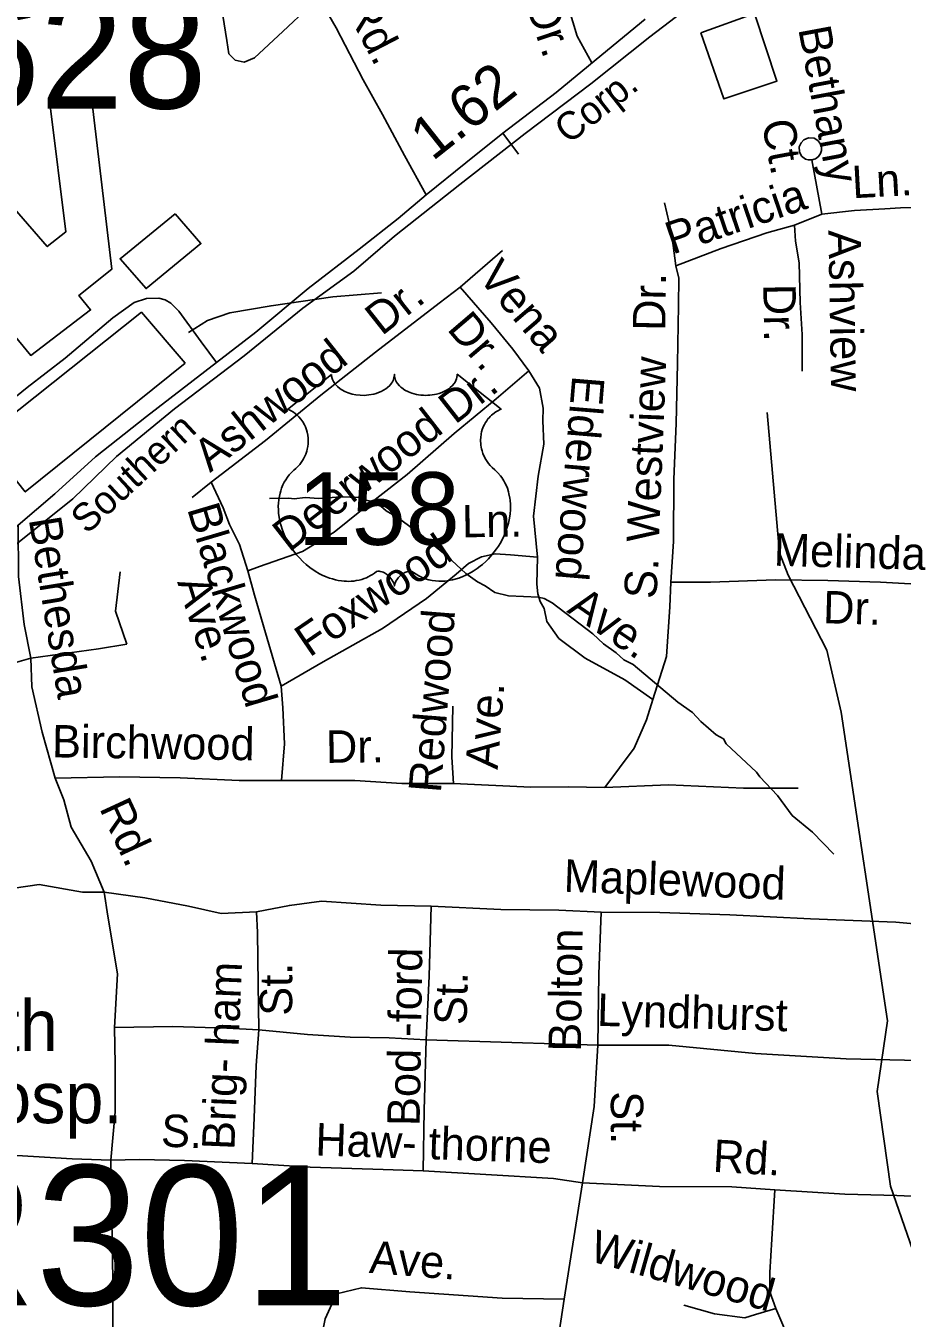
# Model space of a CAD drawing. Extents: x 1547597 to 1699558, y 810033 to 920809.
# Drawn here: x 1617319 to 1619885, y 849367 to 853152 of the extents above; entities that cross this region are included whole.
import ezdxf

# ---------------------------------------------------------------- set-up
doc = ezdxf.new("R2010")
doc.units = 0
for name, color, linetype in [('Exist Cultural Hospital Label', 7, 'Continuous'), ('Exist Cultural Warehouse Building Footprint', 7, 'Continuous'), ('Exist Hydrographic Creek Single Shore', 7, 'Continuous'), ('Exist Hydrographic Misc Water Feature', 7, 'Continuous'), ('Exist Railroad Mainline', 7, 'Continuous'), ('Exist Railroad Mainline Label', 7, 'Continuous'), ('Exist Railroad Siding', 7, 'Continuous'), ('Exist Road Non-System Type 51', 7, 'Continuous'), ('Exist Road Non-System Type 51 Label', 7, 'Continuous'), ('Exist Road Primary Interstate Structure Cantilever Sign Number Label', 7, 'Continuous'), ('Exist Road Primary US Mileage Hundredths English Label', 7, 'Continuous'), ('Exist Road Primary US Shield CELL', 7, 'Continuous'), ('Exist Road Primary US Shield Number Label', 7, 'Continuous'), ('Exist Road Primary US Structure RailRoad Number Label', 7, 'Continuous'), ('Exist Road Primary US UnDivided 4 Lane Attributed', 7, 'Continuous')]:
    doc.layers.add(name, color=color, linetype=linetype)

msp = doc.modelspace()

# ---------------------------------------------------------------- linework, layer by layer
at = {"layer": 'Exist Cultural Warehouse Building Footprint'}
for points in [[(1619295.6, 853132.2), (1619362.3, 852938.5), (1619518.2, 852990.5), (1619452.7, 853188.8)], [(1617285, 852616.8), (1617096.8, 852472.7), (1617332.8, 852186.9), (1617507.9, 852320.3), (1617473.7, 852362.2), (1617570.1, 852439.6), (1617511.7, 852933.8), (1617389.9, 852918.5), (1617435.6, 852548.9), (1617381, 852505.7)], [(1617756.1, 852601.8), (1617594.7, 852470.3), (1617670.8, 852382.7), (1617831.2, 852514.7)], [(1617785, 852164.3), (1617657.1, 852313.5), (1617191.9, 851944), (1617316.8, 851787.1)]]:
    msp.add_lwpolyline(points, close=True, dxfattribs=at)
at = {"layer": 'Exist Hydrographic Creek Single Shore'}
msp.add_lwpolyline([(1620166.7, 847722.6), (1620182.7, 848273.9), (1620015.7, 848891.1), (1620019.7, 849033.4), (1619989.3, 849355.1), (1619851.2, 849753.6), (1619811.7, 850031.7), (1619842.5, 850238.6), (1619706.6, 851142.3), (1619664.8, 851324.1), (1619550.8, 851543.1), (1619525.8, 851609.2), (1619489.5, 852019.8)], dxfattribs=at)
at = {"layer": 'Exist Hydrographic Misc Water Feature'}
msp.add_lwpolyline([(1618032.6, 851768.3), (1618088.5, 851769.5), (1618104.5, 851767.3), (1618136.5, 851770.9), (1618176.5, 851768.3), (1618240.6, 851773.4), (1618294.5, 851770.7), (1618308.4, 851764.5), (1618330.3, 851760.2), (1618344.1, 851750), (1618358.1, 851745.8), (1618373.9, 851731.6), (1618405.7, 851713.1), (1618472.9, 851664.2), (1618552, 851599.1), (1618607.2, 851548.3), (1618641, 851523.9), (1618664, 851511.9), (1618692.4, 851493.2), (1618732.3, 851482.6), (1618820.2, 851479.4), (1618836.2, 851475.1), (1618860, 851462.8), (1618978.7, 851371.2), (1619010.3, 851342.8), (1619047.9, 851316.2), (1619069.5, 851295.9), (1619097.3, 851281.6), (1619227.7, 851171.8), (1619271.3, 851141.2), (1619295, 851114.8), (1619340.4, 851076.2), (1619362.2, 851063.9), (1619370, 851049.8), (1619458.8, 850966.6), (1619468.6, 850952.5), (1619519.8, 850897.8), (1619563, 850839.2), (1619622.3, 850790.3), (1619684.8, 850726.1)], dxfattribs=at)
at = {"layer": 'Exist Railroad Mainline'}
msp.add_lwpolyline([(1617289.5, 851633.6), (1617455.8, 851767.1), (1617584.5, 851890.8), (1617754, 852030.4), (1617957.9, 852185.8), (1618129.4, 852325.6), (1618278.7, 852433.6), (1618397.8, 852536), (1618589.6, 852687.4), (1618781.3, 852837), (1618973, 852982.4), (1619146.4, 853120.2), (1619356.2, 853281.4)], dxfattribs=at)
at = {"layer": 'Exist Railroad Siding'}
msp.add_lwpolyline([(1618359.7, 852370.7), (1618217.8, 852358.5), (1618036.6, 852332.4), (1617915.5, 852312.2), (1617850.8, 852289.1), (1617794.9, 852253.8)], dxfattribs=at)
at = {"layer": 'Exist Road Non-System Type 51'}
for p, q in [((1618715.9, 852837.9), (1618761.3, 852776.6)), ((1619649.8, 852601.3), (1619620.2, 852759.6)), ((1619649.8, 852601.3), (1619569.3, 852568.5)), ((1618714.7, 852494.4), (1618590.8, 852386.9)), ((1617861.1, 851815.5), (1617806.1, 851771.4)), ((1617651.4, 849832.4), (1617567.6, 849830.4))]:
    msp.add_line(p, q, dxfattribs=at)
for points in [[(1618816.1, 853418), (1618863.1, 853328.2), (1618897.7, 853239.7), (1618932.9, 853121.8), (1618976.3, 853043.6)], [(1618148.1, 853208.1), (1618071, 853135.4), (1617988, 853058.6), (1617958.1, 853045.6), (1617931.6, 853052.2), (1617912.8, 853070.6), (1617906.8, 853109.7), (1617888.5, 853225.9)], [(1618491.3, 852657.4), (1618427.2, 852772.2), (1618363, 852893.1), (1618306.6, 852993.9), (1618227.1, 853147), (1618188, 853213.5)], [(1619620.2, 852759.6), (1619631.5, 852762.5), (1619640.2, 852769.6), (1619646, 852778.1), (1619649, 852787.2), (1619649, 852797), (1619645, 852807.9), (1619638.1, 852816.4), (1619627.3, 852823.1), (1619611.1, 852824.8), (1619597, 852818.7), (1619588.8, 852809.4), (1619583.5, 852797.7), (1619584.2, 852783.3), (1619590.6, 852771), (1619601.6, 852762.3), (1619610.2, 852759.6), (1619620.2, 852759.6)], [(1619221.9, 852449.9), (1619209.4, 852546), (1619188.8, 852634.2)], [(1619953.6, 852621.4), (1619880.3, 852619.4), (1619833.8, 852616.6), (1619745.9, 852611.7), (1619649.8, 852601.3)], [(1619569.3, 852568.5), (1619489, 852545.7), (1619354.6, 852499.8), (1619221.9, 852449.9)], [(1619569.3, 852568.5), (1619572.5, 852521.6), (1619583.6, 852458.2), (1619586.3, 852342.5), (1619591.8, 852248.8), (1619591.8, 852141.3)], [(1619221.9, 852449.9), (1619231.4, 852413.7), (1619230.1, 852333.6), (1619227.5, 852163.8), (1619222.9, 851988), (1619216.4, 851824.2), (1619215.5, 851642.3), (1619207.9, 851522.6)], [(1617876.6, 852166.8), (1617831.6, 852227.3), (1617767, 852316.3), (1617743.3, 852340.6), (1617726.9, 852350.1), (1617707.6, 852355.1), (1617671.7, 852353.8), (1617635.9, 852342.6), (1617572.9, 852297.2), (1617433.3, 852179.4), (1617322, 852093.2), (1617190.6, 851987.2), (1617105.6, 851918.5)], [(1618590.8, 852386.9), (1618529, 852340.6), (1618342.3, 852196.2), (1618182.5, 852070.8), (1618020.8, 851937.8), (1617861.1, 851815.5)], [(1618791.7, 852141.7), (1618744.9, 852205.1), (1618681.6, 852282.2), (1618590.8, 852386.9)], [(1617968.5, 851556.5), (1618003.2, 851569.2), (1618128.3, 851612.8), (1618221.1, 851669.3), (1618301.9, 851734.1), (1618435.5, 851838.1), (1618572.7, 851958.2), (1618696, 852060.2), (1618791.7, 852141.7)], [(1618817.4, 851596), (1618805.5, 851716.3), (1618818.5, 851833.8), (1618835.8, 851926.8), (1618833, 851995.7), (1618834, 852033.1), (1618823, 852091.4), (1618791.7, 852141.7)], [(1617861.1, 851815.5), (1617896.9, 851741.1), (1617914.8, 851691.8), (1617943.8, 851633.3), (1617968.5, 851556.5)], [(1617332.8, 851300), (1617313.9, 851399.4), (1617297.4, 851539.9), (1617295.9, 851689.7)], [(1618066.7, 851218.5), (1618189.2, 851290), (1618362.7, 851387.3), (1618491.7, 851475.3), (1618578.8, 851546), (1618615.3, 851577.5), (1618653.5, 851596.9), (1618693.5, 851606.3), (1618737.7, 851603.2), (1618817.4, 851596)], [(1619155.1, 851179), (1619072.5, 851236.8), (1618956.9, 851300.2), (1618879.8, 851358.1), (1618844, 851407.7), (1618836.4, 851446), (1618824.8, 851466), (1618818.2, 851488.9), (1618815.1, 851516.8), (1618817.4, 851596)], [(1617968.5, 851556.5), (1617987.8, 851484.8), (1618020.8, 851374.6), (1618066.7, 851218.5)], [(1617614, 851341.6), (1617581, 851438), (1617594.7, 851553.7)], [(1619207.9, 851522.6), (1619204.6, 851450.7), (1619194.5, 851305), (1619155.1, 851179)], [(1619207.9, 851522.6), (1619323.7, 851522.9), (1619513.6, 851530), (1619667.4, 851527.7), (1619821.2, 851523.4), (1619980.3, 851514)], [(1617332.8, 851300), (1617531.4, 851327.8), (1617614, 851341.6)], [(1617332.8, 851300), (1617278.4, 851284.8), (1617231.9, 851258.4), (1617152.7, 851183.7), (1616934, 850977.8), (1616801.5, 850809.2), (1616634.8, 850629.7), (1616484.7, 850470.1), (1616411.4, 850389.3), (1616374.4, 850309.8), (1616355.1, 850230.2), (1616345.5, 850130.5), (1616341.9, 850018.5), (1616343.8, 849886.6)], [(1617332.8, 851300), (1617336, 851216), (1617366.3, 851083.8), (1617404.8, 850948.8)], [(1618066.7, 851218.5), (1618071.6, 851154.5), (1618075.9, 851049.5), (1618067.6, 850942)], [(1619155.1, 851179), (1619136.6, 851119.4), (1619100.6, 851036.5), (1619014.7, 850921.6)], [(1618568.7, 851159.7), (1618566, 851010.9), (1618571.5, 850933.8)], [(1618067.6, 850942), (1617943.7, 850942), (1617770.5, 850950.2), (1617592.6, 850952.8), (1617404.8, 850948.8)], [(1617404.8, 850948.8), (1617429.6, 850885.4), (1617451.6, 850805.5), (1617509.4, 850706.3), (1617548.1, 850614.8)], [(1618571.5, 850933.8), (1618420, 850933.8), (1618282.4, 850942), (1618067.6, 850942)], [(1619014.7, 850921.6), (1618906.7, 850923.3), (1618797.2, 850922.7), (1618571.5, 850933.8)], [(1619580.3, 850919.4), (1619420.4, 850919.8), (1619200.8, 850929), (1619014.7, 850921.6)], [(1617548.1, 850614.8), (1617484.6, 850615.4), (1617358, 850637.4), (1617284.2, 850626.7), (1617200.1, 850626), (1617146, 850618.1), (1617057.9, 850579.5), (1616937.2, 850513.8), (1616792.8, 850406.4), (1616706.6, 850310.3), (1616667.9, 850228.1), (1616641.8, 850121.3), (1616641.8, 850020.1), (1616634.7, 849870.6)], [(1617548.1, 850614.8), (1617559.1, 850544.6), (1617586.5, 850375.7), (1617578.3, 850218.6)], [(1617548.1, 850614.8), (1617667.3, 850598.4), (1617794.9, 850574.4), (1617890.3, 850553), (1617994.5, 850557.3)], [(1618505.9, 850574.2), (1618358.2, 850577.3), (1618184.6, 850588.5), (1618090.5, 850576), (1617994.5, 850557.3)], [(1618505.9, 850574.2), (1618499.9, 850369.1), (1618490.8, 850182.1)], [(1619003.4, 850556.2), (1618879.4, 850562.2), (1618709.8, 850564.6), (1618505.9, 850574.2)], [(1617994.5, 850557.3), (1617997.4, 850497.4), (1617999.2, 850345.5), (1618001.1, 850211.6)], [(1619003.4, 850556.2), (1618996.5, 850374.5), (1618993.5, 850166.6)], [(1619985.7, 850516.9), (1619866.1, 850527.3), (1619616.3, 850537), (1619380.8, 850548.6), (1619175.1, 850555.6), (1619003.4, 850556.2)], [(1617578.3, 850218.6), (1617579.7, 850111.6), (1617579.7, 849971.7), (1617567.6, 849830.4)], [(1618001.1, 850211.6), (1617907.3, 850216.9), (1617749.5, 850221.3), (1617578.3, 850218.6)], [(1618001.1, 850211.6), (1617993.5, 850107.7), (1617987.2, 849953.9), (1617981.1, 849820)], [(1618490.8, 850182.1), (1618382.3, 850188.2), (1618267.9, 850190.5), (1618143, 850197.7), (1618001.1, 850211.6)], [(1618490.8, 850182.1), (1618484.8, 849977), (1618481.8, 849799.1)], [(1618993.5, 850166.6), (1618741.7, 850174.3), (1618490.8, 850182.1)], [(1618993.5, 850166.6), (1618982.6, 849986.9), (1618949.1, 849764)], [(1619985.7, 850127.8), (1619934.5, 850121.8), (1619721, 850126.5), (1619455.6, 850142.5), (1619201.2, 850167.4), (1618993.5, 850166.6)], [(1617567.6, 849830.4), (1617453.9, 849834.1), (1617226.5, 849847.3), (1617004.4, 849851.5)], [(1617438, 848892.3), (1617543.5, 849184.9), (1617573.7, 849296.5), (1617573.7, 849480.5), (1617567.6, 849830.4)], [(1617981.1, 849820), (1617783.6, 849829), (1617651.4, 849832.4)], [(1618481.8, 849799.1), (1618364.6, 849802.4), (1618150.8, 849809.5), (1617981.1, 849820)], [(1618949.1, 849764), (1618863.5, 849776.8), (1618666, 849787.9), (1618481.8, 849799.1)], [(1618949.1, 849764), (1618894.8, 849423.2)], [(1619512.5, 849743.1), (1619386.3, 849751.8), (1619174.4, 849752.9), (1618949.1, 849764)], [(1619515.3, 849395.3), (1619497.5, 849444.5), (1619497.6, 849500.8), (1619503.5, 849598.3), (1619512.5, 849743.1)], [(1619997.8, 849720.6), (1619869.4, 849726.6), (1619717.6, 849730.9), (1619512.5, 849743.1)], [(1618894.8, 849423.2), (1618714, 849426.2), (1618442.7, 849444.3), (1618301.1, 849456.3), (1618228.7, 849438.2), (1618195.6, 849365.8), (1618174.5, 849263.3), (1618162.4, 849118.5)], [(1618894.8, 849423.2), (1618852.6, 849139.6)], [(1619515.3, 849395.3), (1619455.1, 849378.1), (1619424.7, 849368.6), (1619335.1, 849379.9), (1619245.6, 849405.3)], [(1619636.1, 849124.8), (1619599.7, 849197.5), (1619561.2, 849287.9), (1619515.3, 849395.3)]]:
    msp.add_lwpolyline(points, dxfattribs=at)
at = {"layer": 'Exist Road Primary US Shield CELL'}
msp.add_lwpolyline([(1618213.9, 852131.6), (1618214.2, 852126.3), (1618215.5, 852119.9), (1618216.5, 852116.7), (1618219.5, 852110.4), (1618224.3, 852103.1), (1618231.1, 852095.9), (1618238.8, 852089.5), (1618244, 852086.2), (1618252.8, 852081.5), (1618262.7, 852077.3), (1618273.8, 852074.1), (1618285.1, 852071.8), (1618297.5, 852070.5), (1618309.7, 852070.2), (1618322.9, 852071.2), (1618337.5, 852074), (1618344.3, 852075.8), (1618351.8, 852078.4), (1618358.8, 852081.3), (1618366.4, 852085.4), (1618372.6, 852089.3), (1618377.4, 852092.8), (1618384.3, 852099.4), (1618389.7, 852106.1), (1618392, 852109.9), (1618393.9, 852113.6), (1618396.6, 852121.3), (1618397.4, 852124.7), (1618397.9, 852131.8), (1618398.4, 852125.9), (1618399, 852122.1), (1618400, 852118.5), (1618401.5, 852114.6), (1618404.2, 852109.2), (1618407.3, 852104.6), (1618413, 852097.8), (1618416.6, 852094.5), (1618419.8, 852091.8), (1618428.6, 852085.8), (1618438.8, 852080.7), (1618443.8, 852078.5), (1618449, 852076.6), (1618455.5, 852074.7), (1618462.3, 852073.1), (1618468.9, 852071.9), (1618475.8, 852070.9), (1618482.8, 852070.4), (1618488.5, 852070.2), (1618495.4, 852070.3), (1618501.9, 852070.7), (1618508.5, 852071.5), (1618515.8, 852072.7), (1618521.6, 852074), (1618529.4, 852076), (1618536.4, 852078.5), (1618542.5, 852081.2), (1618550.5, 852085.4), (1618557, 852089.4), (1618561.7, 852093.2), (1618567.3, 852098.4), (1618572.6, 852104.5), (1618575.7, 852109), (1618577.9, 852113.6), (1618580, 852118.5), (1618581.2, 852123.7), (1618581.8, 852128.2), (1618582, 852132), (1618710.6, 852029.5), (1618707.5, 852028.4), (1618700.5, 852025), (1618695, 852021.7), (1618686.1, 852015.5), (1618682.4, 852012), (1618678.6, 852008.5), (1618675.1, 852004.7), (1618672, 852001.1), (1618668.3, 851995.9), (1618664.9, 851990.8), (1618661.7, 851985.1), (1618659.3, 851980.1), (1618655.3, 851969.8), (1618653.4, 851963.3), (1618652.2, 851957.7), (1618650.7, 851946.2), (1618650.3, 851940.8), (1618650.3, 851935.4), (1618650.6, 851929.7), (1618651.1, 851924.2), (1618652.1, 851918.5), (1618653, 851913.5), (1618654.6, 851907.3), (1618656.9, 851900.2), (1618659.7, 851893.3), (1618665.6, 851882.1), (1618673.2, 851870.7), (1618678.5, 851864.3), (1618683.9, 851858.9), (1618691.8, 851852.2), (1618696.1, 851848.4), (1618701, 851843.4), (1618709.1, 851834.1), (1618712.3, 851829.7), (1618715.7, 851824.7), (1618718.7, 851819.6), (1618721.7, 851814.2), (1618724.2, 851809.4), (1618728.7, 851798.4), (1618732, 851787.7), (1618733.5, 851782), (1618735.9, 851769.4), (1618736.8, 851763.2), (1618737.8, 851750.9), (1618737.8, 851736), (1618736.7, 851721.8), (1618734, 851705.4), (1618731.8, 851695.5), (1618728.4, 851684), (1618725.2, 851674), (1618719.3, 851659.4), (1618714.1, 851648.7), (1618707.3, 851636.3), (1618702.7, 851628.8), (1618697.3, 851620.7), (1618690.6, 851611.4), (1618682.7, 851601.6), (1618673.2, 851591.1), (1618665.5, 851583.5), (1618655.5, 851574.5), (1618649.4, 851569.5), (1618640.7, 851563), (1618628.9, 851555.1), (1618617.2, 851548.3), (1618607.2, 851543.2), (1618598.4, 851539.4), (1618587, 851535.1), (1618568.1, 851529.8), (1618561.1, 851528.4), (1618552.9, 851527.2), (1618545.3, 851526.4), (1618537.8, 851526), (1618527.8, 851526), (1618517.9, 851526.7), (1618508.4, 851528.1), (1618498.6, 851530.1), (1618488.4, 851533.2), (1618479.1, 851536.8), (1618469.7, 851541.5), (1618453.7, 851551.5), (1618449.2, 851553.9), (1618446.6, 851554.6), (1618440.4, 851554.9), (1618434.6, 851553.7), (1618428.7, 851551.3), (1618425.2, 851549.4), (1618420.4, 851546.3), (1618416.8, 851543.4), (1618412.4, 851539.2), (1618409.3, 851535.8), (1618407, 851533), (1618402.5, 851526), (1618400.9, 851522.6), (1618399.3, 851518.3), (1618397.8, 851511.9), (1618395.8, 851519.9), (1618393.4, 851525.3), (1618390.7, 851529.8), (1618387.8, 851533.9), (1618383.3, 851539), (1618379.3, 851542.9), (1618374.5, 851546.8), (1618369.3, 851550), (1618365.2, 851552.1), (1618361.4, 851553.5), (1618356.7, 851554.7), (1618352.9, 851555), (1618349.8, 851554.9), (1618345.5, 851553.9), (1618339.7, 851549.7), (1618334.2, 851545.9), (1618328.2, 851542.2), (1618321.1, 851538.4), (1618315.8, 851536), (1618309.6, 851533.6), (1618302.3, 851531.1), (1618294.4, 851529.1), (1618286.3, 851527.5), (1618279.1, 851526.3), (1618271.5, 851525.6), (1618264.6, 851525.4), (1618257.4, 851525.5), (1618250.6, 851526), (1618242.8, 851526.7), (1618233, 851528.2), (1618225, 851530), (1618216.5, 851532.3), (1618207.8, 851535), (1618198.4, 851538.6), (1618186.7, 851543.7), (1618178.6, 851547.8), (1618165.8, 851555.2), (1618150.7, 851565.6), (1618139.4, 851574.8), (1618131.1, 851582.3), (1618118.8, 851594.8), (1618111.6, 851602.9), (1618100.4, 851617.5), (1618093.2, 851628.1), (1618088.5, 851635.8), (1618081.6, 851648.3), (1618077.9, 851656.1), (1618073, 851667.5), (1618069.2, 851677.9), (1618066, 851687.8), (1618064.3, 851694.1), (1618061.9, 851705.1), (1618060.4, 851713), (1618058.9, 851723.7), (1618058.1, 851735), (1618058, 851745.4), (1618058.3, 851754.1), (1618059.2, 851764.2), (1618061, 851774.9), (1618063, 851784.1), (1618064.9, 851790.7), (1618067.6, 851798.7), (1618071.2, 851807.6), (1618075.5, 851816.1), (1618079.5, 851823.2), (1618084.6, 851830.8), (1618089.6, 851837.3), (1618096.2, 851844.4), (1618103, 851850.9), (1618109.3, 851856), (1618116.7, 851863.3), (1618120.6, 851867.7), (1618125.3, 851873.9), (1618129, 851879.6), (1618132, 851884.7), (1618135.9, 851892.2), (1618138.2, 851897.8), (1618141.2, 851906.5), (1618142.7, 851912.6), (1618144.2, 851920.4), (1618145.2, 851927.8), (1618145.6, 851937), (1618145.3, 851944.6), (1618144.3, 851953.5), (1618142.7, 851962), (1618140.7, 851969.4), (1618137.5, 851977.9), (1618134.5, 851984.2), (1618129.6, 851992.6), (1618124.1, 852000.4), (1618118.5, 852006.8), (1618112.8, 852012.5), (1618107.3, 852016.8), (1618102.1, 852020.5), (1618095.6, 852024.4), (1618089.3, 852027.5), (1618085.3, 852029.1)], close=True, dxfattribs=at)
at = {"layer": 'Exist Road Primary US UnDivided 4 Lane Attributed'}
msp.add_lwpolyline([(1616042.7, 850434.8), (1616180.3, 850578.5), (1616193.1, 850591.6), (1616362.6, 850746.3), (1616504.6, 850883.9), (1616779.5, 851191.9), (1617006.7, 851422.1), (1617157.3, 851572.5), (1617295.9, 851689.7), (1617403.2, 851782.2), (1617522.8, 851890.2), (1617672.3, 852007.8), (1617876.6, 852166.8), (1617991.9, 852255.1), (1618145.6, 852382.7), (1618295.2, 852498.3), (1618408.5, 852588.6), (1618491.3, 852657.4), (1618606.7, 852751.5), (1618715.9, 852837.9), (1618871.6, 852957.5), (1619005.1, 853067.4), (1619132.5, 853171.5)], dxfattribs=at)

# ---------------------------------------------------------------- texts
at = {"layer": 'Exist Cultural Hospital Label'}
for s, p in [('Forsyth', (1616743.8, 850149.5)), ('Mem. Hosp.', (1616520.4, 849938.4))]:
    msp.add_text(s, height=150, dxfattribs=at).set_placement(p)
at = {"layer": 'Exist Railroad Mainline Label'}
for s, rotation, p in [('Corp.', 38.2541, (1618908, 852803.6)), ('Southern', 42.9955, (1617497.7, 851661.1))]:
    msp.add_text(s, height=82.02, rotation=rotation, dxfattribs=at).set_placement(p)
at = {"layer": 'Exist Road Non-System Type 51 Label'}
for s, rotation, p in [('Rd.', 297.4529, (1618252.2, 853205.4)), ('Dr.', 288.9124, (1618781.8, 853213.5)), ('Bethany', 280.5941, (1619580.4, 853143.7)), ('Ct.', 280.5941, (1619473.4, 852870.4)), ('Ln.', 3.1367, (1619740.4, 852647.3)), ('Patricia', 18.8552, (1619211.9, 852481.9)), ('Ashview', 270.9549, (1619669, 852553.7)), ('Vena', 310.4853, (1618639.6, 852415.8)), ('Dr.', 89.1239, (1619191.1, 852258.6)), ('Dr.', 38.3554, (1618361.1, 852242.6)), ('Dr.', 270.9549, (1619478.2, 852395.9)), ('Dr.', 310.4853, (1618549.5, 852263.6)), ('Ashwood', 38.3759, (1617858, 851842.4)), ('Westview', 87.7181, (1619172.6, 851638.4)), ('Dr.', 38.0264, (1618575.7, 851983.1)), ('Elderwood', 265.2041, (1618919.2, 852129.9)), ('Deerwood', 37.8897, (1618089.3, 851608.5)), ('Blackwood', 286.5234, (1617790.4, 851738.2)), ('Ln.', 0.807, (1618596.4, 851654.2)), ('Bethesda', 279.2209, (1617326.8, 851707.5)), ('Foxwood', 34.2995, (1618149.1, 851301.2)), ('Melinda', 358.3907, (1619508.3, 851571.3)), ('S.', 86.3525, (1619164.7, 851472.3)), ('Ave.', 287.4494, (1617761.5, 851523.6)), ('Ave.', 325.7081, (1618900.5, 851436.8)), ('Dr.', 358.3907, (1619652.5, 851402.9)), ('Redwood', 85.5101, (1618533.8, 850904.3)), ('Ave.', 85.5101, (1618700.3, 850972.7)), ('Birchwood', 359.1597, (1617394.7, 851009.9)), ('Dr.', 0.6483, (1618198, 850993.6)), ('Rd.', 294.803, (1617532.6, 850861.5)), ('Maplewood', 357.9123, (1618892.8, 850616.5)), ('Bolton', 89.1689, (1618944, 850147.5)), ('Bod -ford', 89.1279, (1618471.9, 849929.6)), ('Brig- ham', 87.6455, (1617929.1, 849858.9)), ('St.', 89.7885, (1618098.4, 850252.9)), ('St.', 88.4328, (1618609.1, 850225.1)), ('Lyndhurst', 358.3388, (1618990.7, 850223.7)), ('St.', 270.0194, (1619031.8, 850032.1)), ('S.', 357.3885, (1617713.2, 849870.4)), ('Haw- thorne', 358.0872, (1618165.4, 849844.2)), ('Rd.', 356.8088, (1619329.1, 849796.1)), ('Wildwood', 344.1437, (1618964.8, 849536.2)), ('Ave.', 355.4584, (1618322.3, 849500.2))]:
    msp.add_text(s, height=95, rotation=rotation, dxfattribs=at).set_placement(p)
at = {"layer": 'Exist Road Primary Interstate Structure Cantilever Sign Number Label'}
msp.add_text('L628', height=328.08, dxfattribs=at).set_placement((1616872.1, 852910.2))
at = {"layer": 'Exist Road Primary US Mileage Hundredths English Label'}
msp.add_text('1.62', height=125, rotation=38.359, dxfattribs=at).set_placement((1618509.4, 852754.2))
at = {"layer": 'Exist Road Primary US Shield Number Label'}
msp.add_text('158', height=212.5, dxfattribs=at).set_placement((1618115.1, 851632.3))
at = {"layer": 'Exist Road Primary US Structure RailRoad Number Label'}
msp.add_text('R301', height=410.1, dxfattribs=at).set_placement((1616951.3, 849405))

doc.saveas('drawing.dxf')
